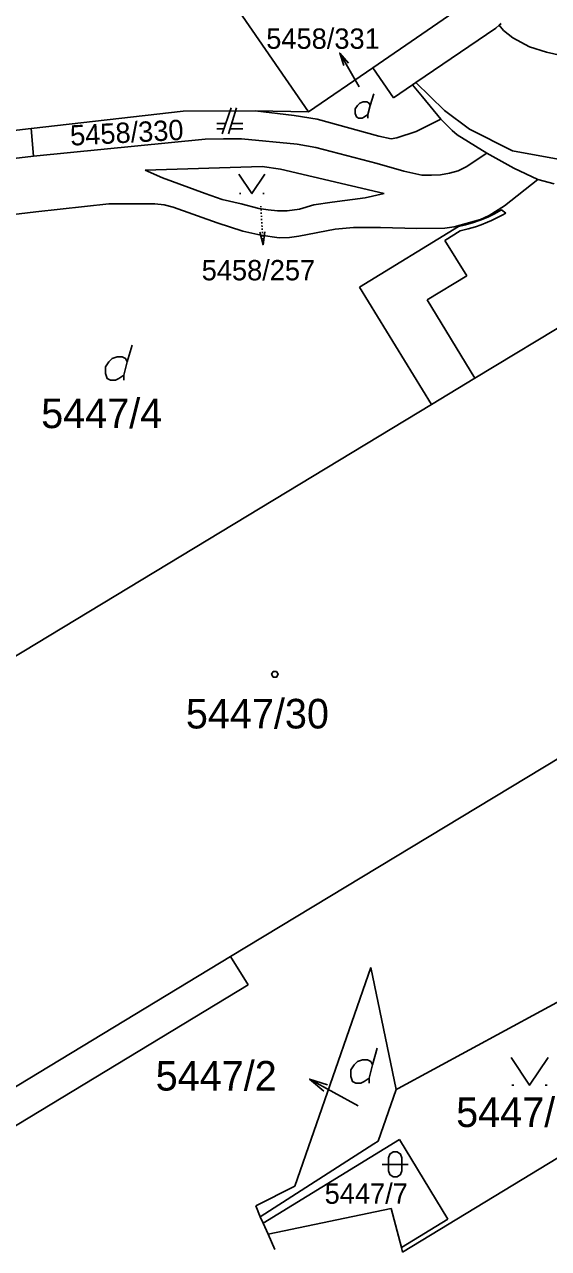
# Model space of a CAD drawing. Extents: x -263587 to -261993, y -1238795 to -1236748.
# Drawn here: x -262811.2 to -262782.8, y -1237305.6 to -1237239.4 of the extents above; entities that cross this region are included whole.
import ezdxf

# ---------------------------------------------------------------- set-up
doc = ezdxf.new("R2010")
doc.units = 0
doc.layers.add('Vrstva 1', color=7, linetype='Continuous')

msp = doc.modelspace()

# ---------------------------------------------------------------- linework, layer by layer
at = {"layer": 'Vrstva 1'}
for p, q in [((-262795.8, -1237244.11), (-262804.26, -1237231.81)), ((-262804.26, -1237231.81), (-262795.8, -1237244.11)), ((-262786.5, -1237237.72), (-262792.33, -1237241.73)), ((-262785.68, -1237239.58), (-262790, -1237242.53)), ((-262790, -1237242.53), (-262785.68, -1237239.58)), ((-262785.49, -1237239.43), (-262785.68, -1237239.58)), ((-262785.68, -1237239.58), (-262785.49, -1237239.43)), ((-262785.38, -1237239.34), (-262785.49, -1237239.43)), ((-262785.49, -1237239.43), (-262785.38, -1237239.34)), ((-262785.25, -1237239.71), (-262785.49, -1237239.43)), ((-262785.49, -1237239.43), (-262785.25, -1237239.71)), ((-262784.75, -1237240.11), (-262785.25, -1237239.71)), ((-262785.25, -1237239.71), (-262784.75, -1237240.11)), ((-262783.86, -1237240.59), (-262784.75, -1237240.11)), ((-262784.75, -1237240.11), (-262783.86, -1237240.59)), ((-262793.883, -1237241.609), (-262794.113, -1237240.933)), ((-262782.94, -1237240.89), (-262783.86, -1237240.59)), ((-262783.86, -1237240.59), (-262782.94, -1237240.89)), ((-262781.51, -1237241.21), (-262782.94, -1237240.89)), ((-262782.94, -1237240.89), (-262781.51, -1237241.21)), ((-262792.33, -1237241.73), (-262795.8, -1237244.11)), ((-262795.8, -1237244.11), (-262792.33, -1237241.73)), ((-262791.21, -1237243.36), (-262792.33, -1237241.73)), ((-262792.33, -1237241.73), (-262791.21, -1237243.36)), ((-262790, -1237242.53), (-262790.17, -1237242.64)), ((-262790.17, -1237242.64), (-262790, -1237242.53)), ((-262790, -1237242.53), (-262788.44, -1237244.04)), ((-262788.44, -1237244.04), (-262790, -1237242.53)), ((-262792.459, -1237243.757), (-262792.27, -1237243.127)), ((-262790.17, -1237242.64), (-262791.21, -1237243.36)), ((-262791.21, -1237243.36), (-262790.17, -1237242.64)), ((-262790.17, -1237242.64), (-262789.64, -1237243.29)), ((-262789.64, -1237243.29), (-262790.17, -1237242.64)), ((-262789.64, -1237243.29), (-262788.64, -1237244.51)), ((-262788.64, -1237244.51), (-262789.64, -1237243.29)), ((-262810.8, -1237245.01), (-262802.58, -1237244.08)), ((-262802.58, -1237244.08), (-262810.8, -1237245.01)), ((-262802.58, -1237244.08), (-262798.68, -1237244.05)), ((-262798.68, -1237244.05), (-262802.58, -1237244.08)), ((-262799.98, -1237243.9), (-262800.47, -1237245.3)), ((-262800.12, -1237245.3), (-262799.7, -1237243.9)), ((-262796.57, -1237244.31), (-262798.68, -1237244.05)), ((-262798.68, -1237244.05), (-262795.8, -1237244.11)), ((-262798.68, -1237244.05), (-262796.57, -1237244.31)), ((-262795.8, -1237244.11), (-262798.68, -1237244.05)), ((-262795.34, -1237244.51), (-262796.57, -1237244.31)), ((-262796.57, -1237244.31), (-262795.34, -1237244.51)), ((-262792, -1237245.42), (-262795.34, -1237244.51)), ((-262795.34, -1237244.51), (-262792, -1237245.42)), ((-262788.64, -1237244.51), (-262789.98, -1237245.18)), ((-262789.98, -1237245.18), (-262788.64, -1237244.51)), ((-262788.64, -1237244.51), (-262788.04, -1237245.12)), ((-262788.04, -1237245.12), (-262788.64, -1237244.51)), ((-262788.44, -1237244.04), (-262787.1, -1237245.05)), ((-262787.1, -1237245.05), (-262788.44, -1237244.04)), ((-262810.8, -1237245.01), (-262835.57, -1237247.82)), ((-262835.57, -1237247.82), (-262810.8, -1237245.01)), ((-262810.67, -1237246.51), (-262810.8, -1237245.01)), ((-262810.8, -1237245.01), (-262810.67, -1237246.51)), ((-262800.274, -1237244.74), (-262800.75, -1237244.74)), ((-262800.75, -1237245.02), (-262800.372, -1237245.02)), ((-262800.036, -1237245.02), (-262799.35, -1237245.02)), ((-262799.35, -1237244.74), (-262799.952, -1237244.74)), ((-262789.98, -1237245.18), (-262791.03, -1237245.52)), ((-262791.03, -1237245.52), (-262789.98, -1237245.18)), ((-262788.04, -1237245.12), (-262787.77, -1237245.36)), ((-262787.77, -1237245.36), (-262788.04, -1237245.12)), ((-262787.1, -1237245.05), (-262784.77, -1237246.22)), ((-262784.77, -1237246.22), (-262787.1, -1237245.05)), ((-262801.38, -1237245.59), (-262810.67, -1237246.51)), ((-262810.67, -1237246.51), (-262801.38, -1237245.59)), ((-262800.4, -1237245.56), (-262801.38, -1237245.59)), ((-262801.38, -1237245.59), (-262800.4, -1237245.56)), ((-262799.43, -1237245.56), (-262800.4, -1237245.56)), ((-262800.4, -1237245.56), (-262799.43, -1237245.56)), ((-262796.41, -1237245.85), (-262799.43, -1237245.56)), ((-262799.43, -1237245.56), (-262796.41, -1237245.85)), ((-262791.34, -1237245.57), (-262792, -1237245.42)), ((-262792, -1237245.42), (-262791.34, -1237245.57)), ((-262791.03, -1237245.52), (-262791.34, -1237245.57)), ((-262791.34, -1237245.57), (-262791.03, -1237245.52)), ((-262787.77, -1237245.36), (-262786.16, -1237246.35)), ((-262786.16, -1237246.35), (-262787.77, -1237245.36)), ((-262795.41, -1237246.04), (-262796.41, -1237245.85)), ((-262796.41, -1237245.85), (-262795.41, -1237246.04)), ((-262792.08, -1237246.91), (-262795.41, -1237246.04)), ((-262795.41, -1237246.04), (-262792.08, -1237246.91)), ((-262786.16, -1237246.35), (-262787.27, -1237247.08)), ((-262787.27, -1237247.08), (-262786.16, -1237246.35)), ((-262786.16, -1237246.35), (-262784.7, -1237247.16)), ((-262784.7, -1237247.16), (-262786.16, -1237246.35)), ((-262784.77, -1237246.22), (-262780.16, -1237247.06)), ((-262780.16, -1237247.06), (-262784.77, -1237246.22)), ((-262822.73, -1237247.88), (-262810.67, -1237246.51)), ((-262810.67, -1237246.51), (-262822.73, -1237247.88)), ((-262804.64, -1237247.26), (-262798.31, -1237247.07)), ((-262798.31, -1237247.07), (-262804.64, -1237247.26)), ((-262798.31, -1237247.07), (-262797.31, -1237247.2)), ((-262797.31, -1237247.2), (-262798.31, -1237247.07)), ((-262790.64, -1237247.32), (-262792.08, -1237246.91)), ((-262792.08, -1237246.91), (-262790.64, -1237247.32)), ((-262787.27, -1237247.08), (-262787.71, -1237247.29)), ((-262787.71, -1237247.29), (-262787.27, -1237247.08)), ((-262784.7, -1237247.16), (-262783.41, -1237247.77)), ((-262783.41, -1237247.77), (-262784.7, -1237247.16)), ((-262803.69, -1237247.67), (-262804.64, -1237247.26)), ((-262804.64, -1237247.26), (-262803.69, -1237247.67)), ((-262801.39, -1237248.52), (-262803.69, -1237247.67)), ((-262803.69, -1237247.67), (-262801.39, -1237248.52)), ((-262797.31, -1237247.2), (-262791.71, -1237248.52)), ((-262791.71, -1237248.52), (-262797.31, -1237247.2)), ((-262789.67, -1237247.53), (-262790.64, -1237247.32)), ((-262790.64, -1237247.32), (-262789.67, -1237247.53)), ((-262789.16, -1237247.54), (-262789.67, -1237247.53)), ((-262789.67, -1237247.53), (-262789.16, -1237247.54)), ((-262788.67, -1237247.51), (-262789.16, -1237247.54)), ((-262789.16, -1237247.54), (-262788.67, -1237247.51)), ((-262788.18, -1237247.42), (-262788.67, -1237247.51)), ((-262788.67, -1237247.51), (-262788.18, -1237247.42)), ((-262787.71, -1237247.29), (-262788.18, -1237247.42)), ((-262788.18, -1237247.42), (-262787.71, -1237247.29)), ((-262783.41, -1237247.77), (-262785.2, -1237249.19)), ((-262785.2, -1237249.19), (-262783.41, -1237247.77)), ((-262782.52, -1237248.01), (-262783.41, -1237247.77)), ((-262783.41, -1237247.77), (-262782.52, -1237248.01)), ((-262806.59, -1237249.08), (-262810.55, -1237249.52)), ((-262810.55, -1237249.52), (-262806.59, -1237249.08)), ((-262804.1, -1237249.08), (-262806.59, -1237249.08)), ((-262806.59, -1237249.08), (-262804.1, -1237249.08)), ((-262803.61, -1237249.14), (-262804.1, -1237249.08)), ((-262804.1, -1237249.08), (-262803.61, -1237249.14)), ((-262803.12, -1237249.27), (-262803.61, -1237249.14)), ((-262803.61, -1237249.14), (-262803.12, -1237249.27)), ((-262800.46, -1237248.84), (-262801.39, -1237248.52)), ((-262801.39, -1237248.52), (-262800.46, -1237248.84)), ((-262799.45, -1237249.08), (-262800.46, -1237248.84)), ((-262800.46, -1237248.84), (-262799.45, -1237249.08)), ((-262799.525, -1237248.53), (-262799.455, -1237248.53)), ((-262798.48, -1237249.33), (-262799.45, -1237249.08)), ((-262799.45, -1237249.08), (-262798.48, -1237249.33)), ((-262798.265, -1237248.53), (-262798.195, -1237248.53)), ((-262795.51, -1237249.13), (-262796.29, -1237249.38)), ((-262796.29, -1237249.38), (-262795.51, -1237249.13)), ((-262794.53, -1237249), (-262795.51, -1237249.13)), ((-262795.51, -1237249.13), (-262794.53, -1237249)), ((-262792.73, -1237248.76), (-262794.53, -1237249)), ((-262794.53, -1237249), (-262792.73, -1237248.76)), ((-262791.71, -1237248.52), (-262792.73, -1237248.76)), ((-262792.73, -1237248.76), (-262791.71, -1237248.52)), ((-262810.55, -1237249.52), (-262816.45, -1237250.19)), ((-262816.45, -1237250.19), (-262810.55, -1237249.52)), ((-262800.74, -1237250.11), (-262803.12, -1237249.27)), ((-262803.12, -1237249.27), (-262800.74, -1237250.11)), ((-262797.98, -1237249.41), (-262798.48, -1237249.33)), ((-262798.48, -1237249.33), (-262797.98, -1237249.41)), ((-262798.38, -1237249.2), (-262798.376, -1237249.27)), ((-262798.369, -1237249.375), (-262798.365, -1237249.445)), ((-262798.359, -1237249.549), (-262798.355, -1237249.619)), ((-262798.348, -1237249.724), (-262798.344, -1237249.794)), ((-262797.47, -1237249.46), (-262797.98, -1237249.41)), ((-262797.98, -1237249.41), (-262797.47, -1237249.46)), ((-262796.95, -1237249.46), (-262797.47, -1237249.46)), ((-262797.47, -1237249.46), (-262796.95, -1237249.46)), ((-262796.29, -1237249.38), (-262796.95, -1237249.46)), ((-262796.95, -1237249.46), (-262796.29, -1237249.38)), ((-262786.52, -1237249.97), (-262786.11, -1237249.8)), ((-262786.11, -1237249.8), (-262786.52, -1237249.97)), ((-262786.04, -1237249.71), (-262786.5, -1237249.93)), ((-262786.5, -1237249.93), (-262786.04, -1237249.71)), ((-262786.11, -1237249.8), (-262785.75, -1237249.63)), ((-262785.75, -1237249.63), (-262786.11, -1237249.8)), ((-262785.2, -1237249.19), (-262786.04, -1237249.71)), ((-262786.04, -1237249.71), (-262785.2, -1237249.19)), ((-262785.75, -1237249.63), (-262785.36, -1237249.41)), ((-262785.36, -1237249.41), (-262785.75, -1237249.63)), ((-262785.33, -1237249.69), (-262785.69, -1237249.88)), ((-262785.69, -1237249.88), (-262785.33, -1237249.69)), ((-262785.36, -1237249.41), (-262785.14, -1237249.58)), ((-262785.14, -1237249.58), (-262785.36, -1237249.41)), ((-262785.14, -1237249.58), (-262785.33, -1237249.69)), ((-262785.33, -1237249.69), (-262785.14, -1237249.58)), ((-262799.35, -1237250.56), (-262800.74, -1237250.11)), ((-262800.74, -1237250.11), (-262799.35, -1237250.56)), ((-262798.338, -1237249.899), (-262798.334, -1237249.969)), ((-262798.327, -1237250.073), (-262798.323, -1237250.143)), ((-262798.317, -1237250.248), (-262798.312, -1237250.318)), ((-262798.306, -1237250.423), (-262798.302, -1237250.493)), ((-262794.36, -1237250.46), (-262796.33, -1237250.83)), ((-262796.33, -1237250.83), (-262794.36, -1237250.46)), ((-262793.36, -1237250.36), (-262794.36, -1237250.46)), ((-262794.36, -1237250.46), (-262793.36, -1237250.36)), ((-262791.9, -1237250.37), (-262793.36, -1237250.36)), ((-262793.36, -1237250.36), (-262791.9, -1237250.37)), ((-262793.04, -1237253.58), (-262787.69, -1237250.31)), ((-262787.69, -1237250.31), (-262793.04, -1237253.58)), ((-262789.94, -1237250.42), (-262791.9, -1237250.37)), ((-262791.9, -1237250.37), (-262789.94, -1237250.42)), ((-262788.43, -1237250.39), (-262789.94, -1237250.42)), ((-262789.94, -1237250.42), (-262788.43, -1237250.39)), ((-262787.93, -1237250.32), (-262788.43, -1237250.39)), ((-262788.43, -1237250.39), (-262787.93, -1237250.32)), ((-262786.5, -1237249.93), (-262787.93, -1237250.32)), ((-262787.93, -1237250.32), (-262786.5, -1237249.93)), ((-262787.69, -1237250.31), (-262787.31, -1237250.22)), ((-262787.31, -1237250.22), (-262787.69, -1237250.31)), ((-262787.16, -1237250.44), (-262787.6, -1237250.55)), ((-262787.6, -1237250.55), (-262787.16, -1237250.44)), ((-262787.31, -1237250.22), (-262786.93, -1237250.11)), ((-262786.93, -1237250.11), (-262787.31, -1237250.22)), ((-262786.78, -1237250.33), (-262787.16, -1237250.44)), ((-262787.16, -1237250.44), (-262786.78, -1237250.33)), ((-262786.93, -1237250.11), (-262786.52, -1237249.97)), ((-262786.52, -1237249.97), (-262786.93, -1237250.11)), ((-262786.47, -1237250.21), (-262786.78, -1237250.33)), ((-262786.78, -1237250.33), (-262786.47, -1237250.21)), ((-262786.13, -1237250.08), (-262786.47, -1237250.21)), ((-262786.47, -1237250.21), (-262786.13, -1237250.08)), ((-262785.9, -1237249.98), (-262786.13, -1237250.08)), ((-262786.13, -1237250.08), (-262785.9, -1237249.98)), ((-262785.69, -1237249.88), (-262785.9, -1237249.98)), ((-262785.9, -1237249.98), (-262785.69, -1237249.88)), ((-262798.37, -1237250.77), (-262799.35, -1237250.56)), ((-262799.35, -1237250.56), (-262798.37, -1237250.77)), ((-262797.39, -1237250.92), (-262798.37, -1237250.77)), ((-262798.37, -1237250.77), (-262797.39, -1237250.92)), ((-262798.295, -1237250.597), (-262798.291, -1237250.667)), ((-262798.285, -1237250.772), (-262798.281, -1237250.842)), ((-262798.274, -1237250.947), (-262798.27, -1237251.017)), ((-262798.264, -1237251.121), (-262798.26, -1237251.191)), ((-262796.83, -1237250.9), (-262797.39, -1237250.92)), ((-262797.39, -1237250.92), (-262796.83, -1237250.9)), ((-262796.33, -1237250.83), (-262796.83, -1237250.9)), ((-262796.83, -1237250.9), (-262796.33, -1237250.83)), ((-262787.6, -1237250.55), (-262788.43, -1237251.06)), ((-262788.43, -1237251.06), (-262787.6, -1237250.55)), ((-262788.43, -1237251.06), (-262787.25, -1237252.98)), ((-262787.25, -1237252.98), (-262788.43, -1237251.06)), ((-262787.25, -1237252.98), (-262789.39, -1237254.28)), ((-262789.39, -1237254.28), (-262787.25, -1237252.98)), ((-262789.16, -1237259.93), (-262793.04, -1237253.58)), ((-262793.04, -1237253.58), (-262789.16, -1237259.93)), ((-262789.39, -1237254.28), (-262786.81, -1237258.51)), ((-262786.81, -1237258.51), (-262789.39, -1237254.28)), ((-262786.81, -1237258.51), (-262780.48, -1237254.68)), ((-262780.48, -1237254.68), (-262786.81, -1237258.51)), ((-262805.6, -1237257.63), (-262805.33, -1237256.73)), ((-262789.16, -1237259.93), (-262786.81, -1237258.51)), ((-262823.41, -1237280.65), (-262789.16, -1237259.93)), ((-262789.16, -1237259.93), (-262823.41, -1237280.65)), ((-262770.17, -1237271.74), (-262800.01, -1237289.78)), ((-262800.01, -1237289.78), (-262770.17, -1237271.74)), ((-262790.96, -1237296.92), (-262762.82, -1237281.65)), ((-262762.82, -1237281.65), (-262790.96, -1237296.92)), ((-262800.01, -1237289.78), (-262813.1, -1237297.7)), ((-262800.01, -1237289.78), (-262799.07, -1237291.32)), ((-262799.07, -1237291.32), (-262800.01, -1237289.78)), ((-262796.54, -1237302.19), (-262792.43, -1237290.37)), ((-262792.43, -1237290.37), (-262796.54, -1237302.19)), ((-262792.43, -1237290.37), (-262791.07, -1237296.98)), ((-262791.07, -1237296.98), (-262792.43, -1237290.37)), ((-262799.07, -1237291.32), (-262813.66, -1237300.15)), ((-262813.66, -1237300.15), (-262799.07, -1237291.32)), ((-262792.35, -1237295.64), (-262792.08, -1237294.74)), ((-262794.966, -1237297.064), (-262795.743, -1237296.404)), ((-262784.8, -1237296.74), (-262784.7, -1237296.74)), ((-262783, -1237296.74), (-262782.9, -1237296.74)), ((-262792.04, -1237299.77), (-262791.07, -1237296.98)), ((-262791.07, -1237296.98), (-262792.04, -1237299.77)), ((-262791.07, -1237296.98), (-262790.96, -1237296.92)), ((-262790.96, -1237296.92), (-262791.07, -1237296.98)), ((-262777.67, -1237297.84), (-262790.72, -1237305.76)), ((-262790.72, -1237305.76), (-262777.67, -1237297.84)), ((-262798.41, -1237303.86), (-262792.27, -1237299.91)), ((-262792.27, -1237299.91), (-262798.41, -1237303.86)), ((-262790.89, -1237299.68), (-262798.26, -1237304.2)), ((-262798.26, -1237304.2), (-262790.89, -1237299.68)), ((-262792.27, -1237299.91), (-262792.04, -1237299.77)), ((-262792.04, -1237299.77), (-262792.27, -1237299.91)), ((-262788.27, -1237303.99), (-262790.89, -1237299.68)), ((-262790.89, -1237299.68), (-262788.27, -1237303.99)), ((-262798.65, -1237303.27), (-262796.54, -1237302.19)), ((-262796.54, -1237302.19), (-262798.65, -1237303.27)), ((-262798.41, -1237303.86), (-262798.65, -1237303.27)), ((-262798.65, -1237303.27), (-262798.41, -1237303.86)), ((-262791.34, -1237303.4), (-262797.99, -1237304.8)), ((-262797.99, -1237304.8), (-262791.34, -1237303.4)), ((-262790.78, -1237305.52), (-262791.34, -1237303.4)), ((-262791.34, -1237303.4), (-262790.78, -1237305.52)), ((-262798.26, -1237304.2), (-262798.41, -1237303.86)), ((-262798.41, -1237303.86), (-262798.26, -1237304.2)), ((-262790.78, -1237305.52), (-262788.27, -1237303.99)), ((-262788.27, -1237303.99), (-262790.78, -1237305.52)), ((-262797.99, -1237304.8), (-262798.26, -1237304.2)), ((-262798.26, -1237304.2), (-262797.99, -1237304.8)), ((-262797.62, -1237305.62), (-262797.99, -1237304.8)), ((-262797.99, -1237304.8), (-262797.62, -1237305.62)), ((-262790.72, -1237305.76), (-262790.78, -1237305.52)), ((-262790.78, -1237305.52), (-262790.72, -1237305.76))]:
    msp.add_line(p, q, dxfattribs=at)
for points in [[(-262793.06, -1237242.75), (-262794.113, -1237240.933), (-262793.641, -1237241.468)], [(-262792.585, -1237244.45), (-262792.585, -1237244.261), (-262792.459, -1237243.757), (-262792.522, -1237243.631), (-262792.648, -1237243.568), (-262792.837, -1237243.568), (-262793.026, -1237243.631), (-262793.152, -1237243.757), (-262793.278, -1237243.946), (-262793.278, -1237244.198), (-262793.215, -1237244.387), (-262793.089, -1237244.45), (-262792.9, -1237244.45), (-262792.774, -1237244.387), (-262792.585, -1237244.261)], [(-262799.56, -1237247.48), (-262798.86, -1237248.53), (-262798.16, -1237247.48)], [(-262798.435, -1237250.606), (-262798.253, -1237251.296), (-262798.156, -1237250.589)], [(-262805.78, -1237258.62), (-262805.78, -1237258.35), (-262805.6, -1237257.63), (-262805.69, -1237257.45), (-262805.87, -1237257.36), (-262806.14, -1237257.36), (-262806.41, -1237257.45), (-262806.59, -1237257.63), (-262806.77, -1237257.9), (-262806.77, -1237258.26), (-262806.68, -1237258.53), (-262806.5, -1237258.62), (-262806.23, -1237258.62), (-262806.05, -1237258.53), (-262805.78, -1237258.35)], [(-262792.53, -1237296.63), (-262792.53, -1237296.36), (-262792.35, -1237295.64), (-262792.44, -1237295.46), (-262792.62, -1237295.37), (-262792.89, -1237295.37), (-262793.16, -1237295.46), (-262793.34, -1237295.64), (-262793.52, -1237295.91), (-262793.52, -1237296.27), (-262793.43, -1237296.54), (-262793.25, -1237296.63), (-262792.98, -1237296.63), (-262792.8, -1237296.54), (-262792.53, -1237296.36)], [(-262784.85, -1237295.24), (-262783.85, -1237296.74), (-262782.85, -1237295.24)], [(-262793.12, -1237297.86), (-262795.743, -1237296.404), (-262794.772, -1237296.714)], [(-262791.82, -1237301.02), (-262790.931, -1237301.02), (-262790.42, -1237301.02)]]:
    msp.add_lwpolyline(points, dxfattribs=at)
for points in [[(-262797.53, -1237274.37), (-262797.44, -1237274.52), (-262797.53, -1237274.67), (-262797.71, -1237274.67), (-262797.8, -1237274.52), (-262797.71, -1237274.37)], [(-262791.47, -1237300.67), (-262791.4, -1237300.467), (-262791.225, -1237300.341), (-262791.008, -1237300.341), (-262790.833, -1237300.467), (-262790.763, -1237300.67), (-262790.763, -1237301.37), (-262790.833, -1237301.573), (-262791.008, -1237301.699), (-262791.225, -1237301.699), (-262791.4, -1237301.573), (-262791.47, -1237301.37)]]:
    msp.add_lwpolyline(points, close=True, dxfattribs=at)

# ---------------------------------------------------------------- texts
for s, height, p in [('5458/331', 1.1, (-262798.085, -1237240.7)), ('5458/257', 1.1, (-262801.575, -1237253.22)), ('5447/4', 1.6, (-262810.253, -1237261.21)), ('5447/30', 1.6, (-262802.43, -1237277.45)), ('5447/2', 1.6, (-262804.063, -1237297.03)), ('5447/11', 1.6, (-262787.819, -1237299)), ('5447/7', 1.1, (-262794.928, -1237303.15))]:
    msp.add_text(s, height=height, dxfattribs=at).set_placement(p)
msp.add_text('5458/330', height=1.1, rotation=2.97938, dxfattribs=at).set_placement((-262808.66, -1237245.939))

doc.saveas('drawing.dxf')
